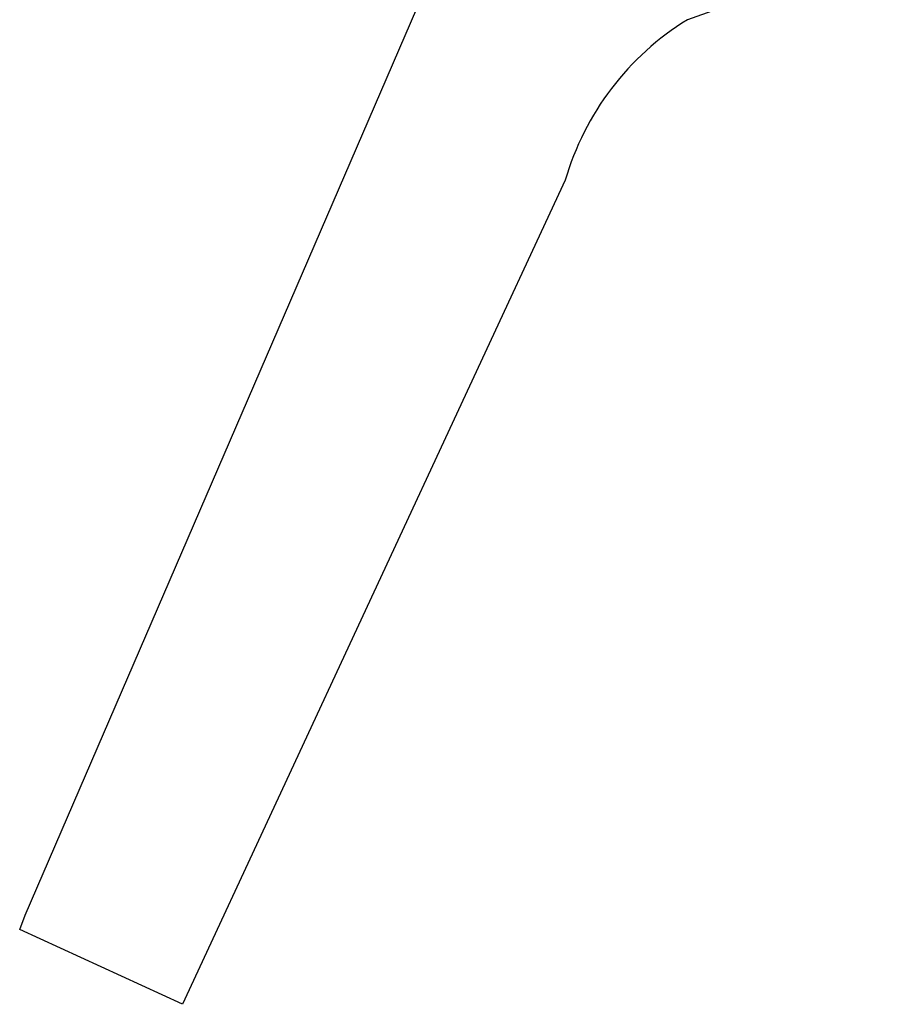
# Model space of a CAD drawing. Extents: x 148869 to 161638, y 453607 to 469810.
# Tile 1001 of 1056: x 159141.207 to 159141.456, y 459859.944 to 459860.224. Entities that reach past the tile are written whole.
import ezdxf

# ---------------------------------------------------------------- set-up
doc = ezdxf.new("R2010")
doc.units = 0
doc.layers.add('LKI_V01_KANTRIJWEG', color=252, linetype='CONTINUOUS')

msp = doc.modelspace()

# ---------------------------------------------------------------- linework, layer by layer
at = {"layer": 'LKI_V01_KANTRIJWEG'}
msp.add_line((159141.45569, 459860.24484), (159141.39637, 459860.22368), dxfattribs=at)
msp.add_line((159141.45569, 459860.24484), (159141.39637, 459860.22368), dxfattribs=at)
for points in [[(159141.20818, 459859.96928), (159141.33846, 459860.27077), (159141.34009, 459860.27424)], [(159141.20818, 459859.96928), (159141.33846, 459860.27077), (159141.34009, 459860.27424)], [(159141.36163, 459860.17805), (159141.25294, 459859.94391), (159141.20664, 459859.96519), (159141.20818, 459859.96928)], [(159141.36163, 459860.17805), (159141.25294, 459859.94391), (159141.20664, 459859.96519), (159141.20818, 459859.96928)]]:
    msp.add_lwpolyline(points, dxfattribs=at)
msp.add_arc((159141.43812, 459860.15586), 0.07964, 121.6138, 163.8192, dxfattribs=at)
msp.add_arc((159141.43812, 459860.15586), 0.07964, 121.6138, 163.8192, dxfattribs=at)

doc.saveas('drawing.dxf')
